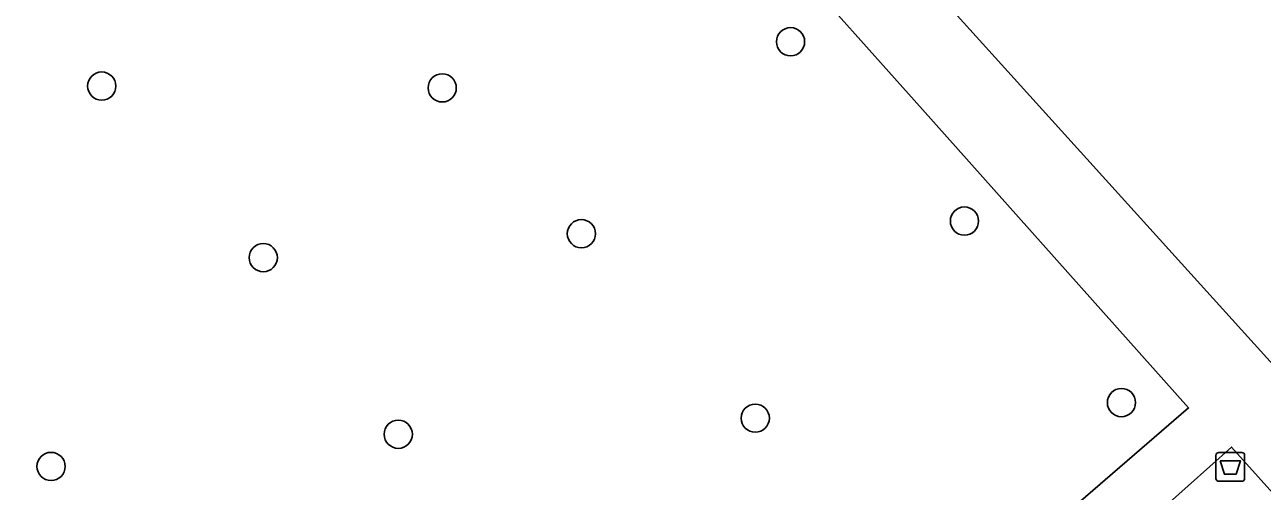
# Model space of a CAD drawing. Extents: x 157466 to 158888, y 383063 to 384677.
# Drawn here: x 157968.91 to 158011.77, y 383893.3 to 383909.47 of the extents above; entities that cross this region are included whole.
import ezdxf

# ---------------------------------------------------------------- set-up
doc = ezdxf.new("R2010")
doc.units = 0
for name, color, linetype in [('IMGEO_Afvalbak', 7, 'Continuous'), ('IMGEO_Boom', 7, 'Continuous'), ('IMGEO_Voetpad_halfverhard', 7, 'Continuous')]:
    doc.layers.add(name, color=color, linetype=linetype)

msp = doc.modelspace()

# ---------------------------------------------------------------- linework, layer by layer
at = {"layer": 'IMGEO_Afvalbak'}
for p, q in [((158010.171, 383893.742), (158010.171, 383894.542)), ((158010.171, 383894.542), (158010.171, 383893.742)), ((158010.271, 383894.642), (158011.061, 383894.642)), ((158011.061, 383894.642), (158010.271, 383894.642)), ((158011.161, 383894.542), (158011.161, 383893.742)), ((158011.161, 383893.742), (158011.161, 383894.542)), ((158011.061, 383893.642), (158010.271, 383893.642)), ((158010.271, 383893.642), (158011.061, 383893.642))]:
    msp.add_line(p, q, dxfattribs=at)
msp.add_lwpolyline([(158010.314, 383894.356), (158011.018, 383894.356), (158010.869, 383893.886), (158010.463, 383893.886), (158010.314, 383894.356)], dxfattribs=at)
for centre, start, end in [((158010.271, 383894.542), 90, 180), ((158010.271, 383894.542), 90, 180), ((158011.061, 383894.542), 0, 90), ((158011.061, 383894.542), 360, 90), ((158010.271, 383893.742), 180, 270), ((158010.271, 383893.742), 180, 270), ((158011.061, 383893.742), 270, 0), ((158011.061, 383893.742), 270, 0)]:
    msp.add_arc(centre, 0.1, start, end, dxfattribs=at)
at = {"layer": 'IMGEO_Boom'}
for centre in [(157995.433, 383908.879), (157971.574, 383907.341), (157983.366, 383907.279), (158001.458, 383902.662), (157988.189, 383902.225), (157977.167, 383901.394), (158006.896, 383896.372), (157994.211, 383895.831), (157981.845, 383895.274), (157969.818, 383894.157)]:
    msp.add_circle(centre, 0.489, dxfattribs=at)
at = {"layer": 'IMGEO_Voetpad_halfverhard'}
for points in [[(157970.588, 383937.493), (157981.873, 383929.363), (157985.996, 383925.999), (157990.38, 383921.765), (158000, 383911.123), (158036.003, 383871.295)], [(157968.906, 383935.058), (157975.987, 383930.095), (157979.794, 383927.29), (157985.285, 383922.581), (157988.446, 383919.485), (158000, 383906.528), (158009.223, 383896.185), (158003.276, 383891.048)], [(158004.698, 383889.468), (158010.704, 383894.83), (158034.711, 383868.102)]]:
    msp.add_lwpolyline(points, dxfattribs=at)

doc.saveas('drawing.dxf')
